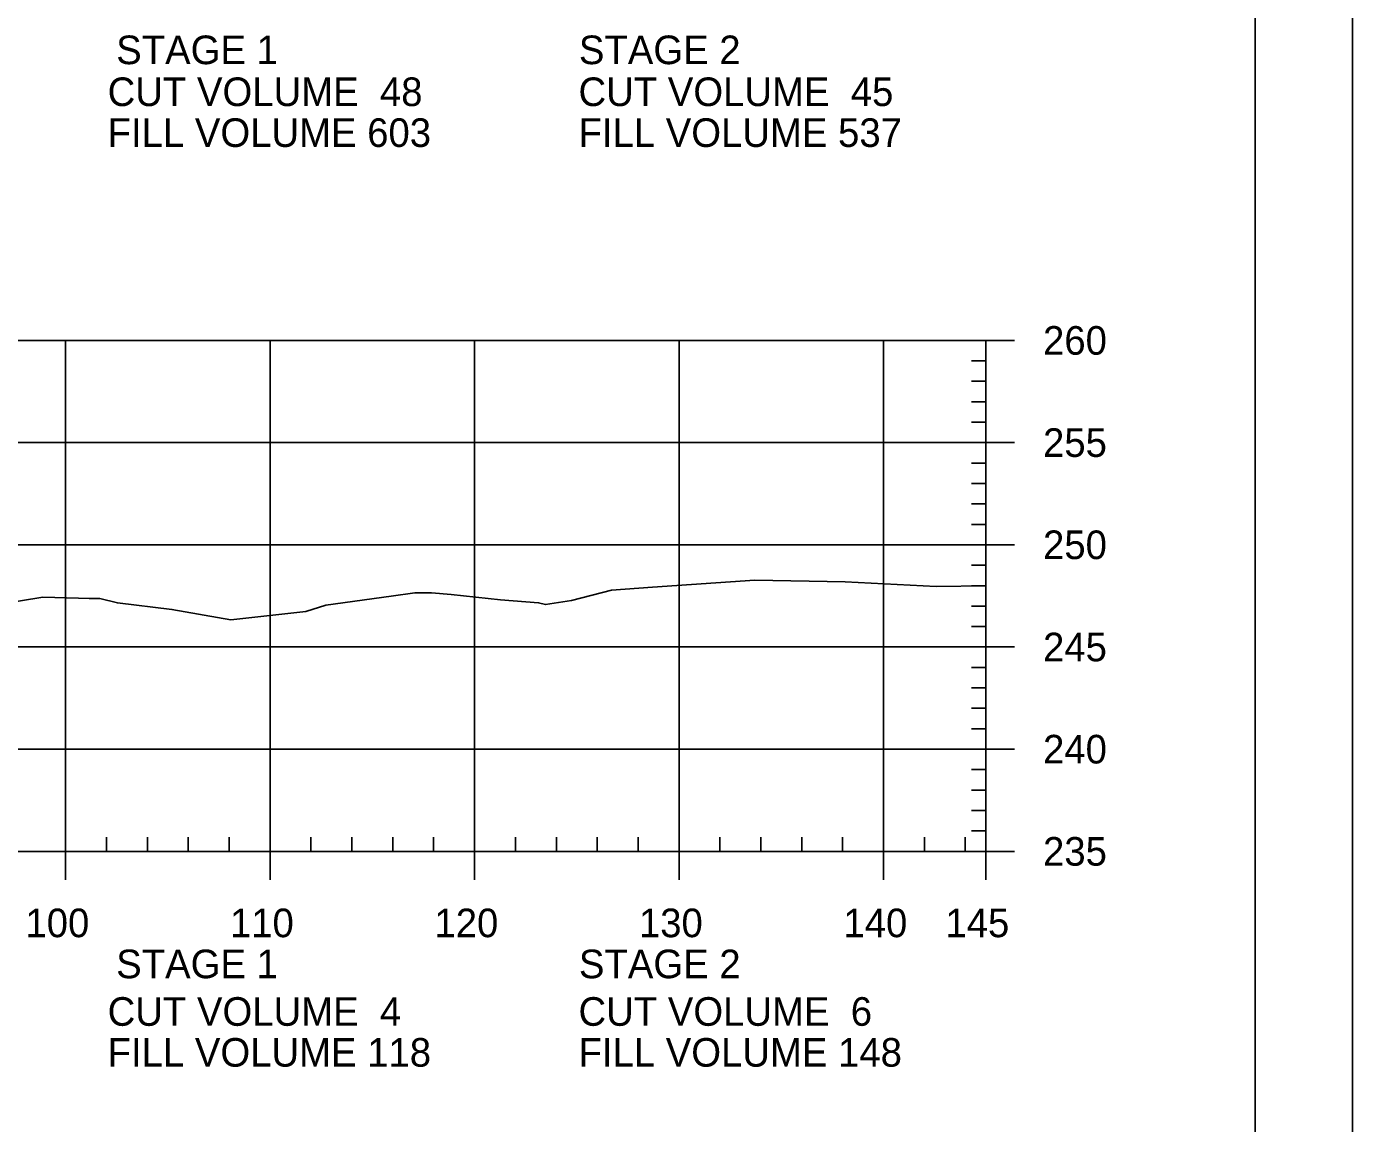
# Model space of a CAD drawing. Extents: x 1365647 to 1367999, y 387113 to 400173.
# Drawn here: x 1365992.2 to 1366057, y 392812.9 to 392866.5 of the extents above; entities that cross this region are included whole.
import ezdxf

# ---------------------------------------------------------------- set-up
doc = ezdxf.new("R2010")
doc.units = 0
for name, color, linetype in [('R_Axis', 7, 'Continuous'), ('R_Axis Annot', 7, 'Continuous'), ('R_Border', 7, 'Continuous'), ('R_Exist Surface', 7, 'Continuous'), ('R_Grid', 7, 'Continuous'), ('R_No Plot', 7, 'Continuous')]:
    doc.layers.add(name, color=color, linetype=linetype)

msp = doc.modelspace()

# ---------------------------------------------------------------- linework, layer by layer
at = {"layer": 'R_Axis'}
for p, q in [((1366039.095, 392826.167), (1366039.095, 392851.167)), ((1366040.495, 392851.167), (1366039.095, 392851.167)), ((1366039.095, 392850.167), (1366038.395, 392850.167)), ((1366039.095, 392849.167), (1366038.395, 392849.167)), ((1366039.095, 392848.167), (1366038.395, 392848.167)), ((1366039.095, 392847.167), (1366038.395, 392847.167)), ((1366040.495, 392846.167), (1366039.095, 392846.167)), ((1366039.095, 392845.167), (1366038.395, 392845.167)), ((1366039.095, 392844.167), (1366038.395, 392844.167)), ((1366039.095, 392843.167), (1366038.395, 392843.167)), ((1366039.095, 392842.167), (1366038.395, 392842.167)), ((1366040.495, 392841.167), (1366039.095, 392841.167)), ((1366039.095, 392840.167), (1366038.395, 392840.167)), ((1366039.095, 392839.167), (1366038.395, 392839.167)), ((1366039.095, 392838.167), (1366038.395, 392838.167)), ((1366039.095, 392837.167), (1366038.395, 392837.167)), ((1366040.495, 392836.167), (1366039.095, 392836.167)), ((1366039.095, 392835.167), (1366038.395, 392835.167)), ((1366039.095, 392834.167), (1366038.395, 392834.167)), ((1366039.095, 392833.167), (1366038.395, 392833.167)), ((1366039.095, 392832.167), (1366038.395, 392832.167)), ((1366040.495, 392831.167), (1366039.095, 392831.167)), ((1366039.095, 392830.167), (1366038.395, 392830.167)), ((1366039.095, 392829.167), (1366038.395, 392829.167)), ((1366039.095, 392828.167), (1366038.395, 392828.167)), ((1366039.095, 392827.167), (1366038.395, 392827.167)), ((1365996.095, 392826.167), (1365996.095, 392826.867)), ((1365998.095, 392826.167), (1365998.095, 392826.867)), ((1366000.095, 392826.167), (1366000.095, 392826.867)), ((1366002.095, 392826.167), (1366002.095, 392826.867)), ((1366006.095, 392826.167), (1366006.095, 392826.867)), ((1366008.095, 392826.167), (1366008.095, 392826.867)), ((1366010.095, 392826.167), (1366010.095, 392826.867)), ((1366012.095, 392826.167), (1366012.095, 392826.867)), ((1366016.095, 392826.167), (1366016.095, 392826.867)), ((1366018.095, 392826.167), (1366018.095, 392826.867)), ((1366020.095, 392826.167), (1366020.095, 392826.867)), ((1366022.095, 392826.167), (1366022.095, 392826.867)), ((1366026.095, 392826.167), (1366026.095, 392826.867)), ((1366028.095, 392826.167), (1366028.095, 392826.867)), ((1366030.095, 392826.167), (1366030.095, 392826.867)), ((1366032.095, 392826.167), (1366032.095, 392826.867)), ((1366036.095, 392826.167), (1366036.095, 392826.867)), ((1366038.095, 392826.167), (1366038.095, 392826.867)), ((1365749.095, 392826.167), (1366039.095, 392826.167)), ((1365994.095, 392824.767), (1365994.095, 392826.167)), ((1366004.095, 392824.767), (1366004.095, 392826.167)), ((1366014.095, 392824.767), (1366014.095, 392826.167)), ((1366024.095, 392824.767), (1366024.095, 392826.167)), ((1366034.095, 392824.767), (1366034.095, 392826.167)), ((1366039.095, 392824.767), (1366039.095, 392826.167)), ((1366040.495, 392826.167), (1366039.095, 392826.167))]:
    msp.add_line(p, q, dxfattribs=at)
at = {"layer": 'R_Border'}
msp.add_line((1366052.275, 392710.167), (1366052.275, 392915.627), dxfattribs=at)
at = {"layer": 'R_Exist Surface'}
msp.add_lwpolyline([(1365984.731, 392837.243), (1365992.986, 392838.604), (1365994.733, 392838.553), (1365995.248, 392838.541), (1365995.764, 392838.54), (1365996.63, 392838.326), (1365999.297, 392838.002), (1366002.177, 392837.501), (1366005.845, 392837.9), (1366006.822, 392838.206), (1366010.012, 392838.647), (1366011.173, 392838.82), (1366011.988, 392838.82), (1366012.948, 392838.732), (1366015.36, 392838.482), (1366017.227, 392838.334), (1366017.557, 392838.241), (1366018.829, 392838.449), (1366020.785, 392838.941), (1366022.805, 392839.1), (1366027.809, 392839.432), (1366032.214, 392839.358), (1366036.667, 392839.128), (1366039.095, 392839.162)], dxfattribs=at)
at = {"layer": 'R_Grid'}
for p, q in [((1365749.095, 392851.167), (1366039.095, 392851.167)), ((1365994.095, 392826.167), (1365994.095, 392851.167)), ((1366004.095, 392826.167), (1366004.095, 392851.167)), ((1366014.095, 392826.167), (1366014.095, 392851.167)), ((1366024.095, 392826.167), (1366024.095, 392851.167)), ((1366034.095, 392826.167), (1366034.095, 392851.167)), ((1366039.095, 392826.167), (1366039.095, 392851.167)), ((1365749.095, 392846.167), (1366039.095, 392846.167)), ((1365749.095, 392841.167), (1366039.095, 392841.167)), ((1365749.095, 392836.167), (1366039.095, 392836.167)), ((1365749.095, 392831.167), (1366039.095, 392831.167)), ((1365749.095, 392826.167), (1366039.095, 392826.167))]:
    msp.add_line(p, q, dxfattribs=at)
at = {"layer": 'R_No Plot'}
msp.add_lwpolyline([(1365723.687, 392919.521), (1366057.027, 392919.521), (1366057.027, 392706.184), (1365723.687, 392706.184)], close=True, dxfattribs=at)

# ---------------------------------------------------------------- texts
at = {"layer": 'R_Axis Annot'}
for s, p in [('STAGE 1', (1365996.57, 392864.683)), ('STAGE 2', (1366019.198, 392864.683)), ('CUT VOLUME  48', (1365996.152, 392862.633)), ('CUT VOLUME  45', (1366019.178, 392862.633)), ('FILL VOLUME 603', (1365996.152, 392860.633)), ('FILL VOLUME 537', (1366019.178, 392860.633)), ('260', (1366041.895, 392850.467)), ('255', (1366041.895, 392845.467)), ('250', (1366041.895, 392840.467)), ('245', (1366041.895, 392835.467)), ('240', (1366041.895, 392830.467)), ('235', (1366041.895, 392825.467)), ('100', (1365992.133, 392821.967)), ('110', (1366002.133, 392821.967)), ('120', (1366012.133, 392821.967)), ('130', (1366022.133, 392821.967)), ('140', (1366032.133, 392821.967)), ('145', (1366037.121, 392821.967)), ('STAGE 1', (1365996.57, 392819.96)), ('STAGE 2', (1366019.198, 392819.96)), ('CUT VOLUME  4', (1365996.152, 392817.633)), ('CUT VOLUME  6', (1366019.178, 392817.633)), ('FILL VOLUME 118', (1365996.152, 392815.633)), ('FILL VOLUME 148', (1366019.178, 392815.633))]:
    msp.add_text(s, height=1.4, dxfattribs=at).set_placement(p)

doc.saveas('drawing.dxf')
